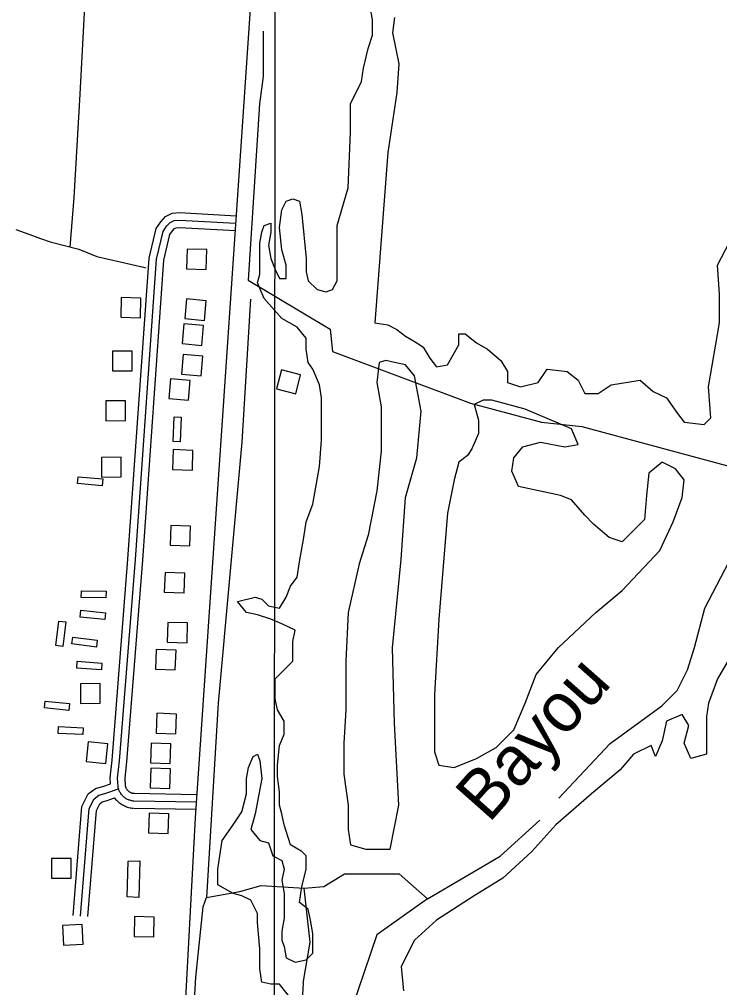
# Model space of a CAD drawing. Extents: x 3219052 to 3256913, y 800770 to 826146.
# Drawn here: x 3248892 to 3250311, y 807605 to 809568 of the extents above; entities that cross this region are included whole.
import ezdxf

# ---------------------------------------------------------------- set-up
doc = ezdxf.new("R2010")
doc.units = 0
for name, color, linetype in [('V-BLDG-OTLN', 7, 'Continuous'), ('V-GRID-MAJR', 7, 'Continuous'), ('V-RIVR-IDEN', 7, 'Continuous'), ('V-ROAD-CNTR', 7, 'Continuous'), ('V-SITE-VEGE', 7, 'Continuous'), ('V-TOPO-SHOR', 7, 'Continuous')]:
    doc.layers.add(name, color=color, linetype=linetype)

msp = doc.modelspace()

# ---------------------------------------------------------------- linework, layer by layer
at = {"layer": 'V-BLDG-OTLN'}
for points in [[(3249231.9, 809102.1), (3249231.1, 809062.1), (3249271, 809061.2), (3249271.9, 809101.2)], [(3249098.6, 809004), (3249097.8, 808964), (3249137.8, 808963.2), (3249138.6, 809003.1)], [(3249267.3, 808957.8), (3249270.8, 808997.6), (3249231, 809001.2), (3249227.4, 808961.4)], [(3249261.6, 808907.2), (3249265.2, 808947.1), (3249225.3, 808950.6), (3249221.8, 808910.8)], [(3249120.9, 808855.5), (3249120.6, 808895.5), (3249080.6, 808895.2), (3249080.9, 808855.2)], [(3249260.6, 808845.5), (3249264.2, 808885.3), (3249224.4, 808888.9), (3249220.8, 808849)], [(3249423.3, 808857.6), (3249413.4, 808818.8), (3249452.1, 808808.9), (3249462.1, 808847.6)], [(3249234.9, 808796.2), (3249238.5, 808836), (3249198.7, 808839.6), (3249195.1, 808799.7)], [(3249107.5, 808754.8), (3249107.2, 808794.8), (3249067.2, 808794.5), (3249067.5, 808754.5)], [(3249204, 808712.2), (3249205.8, 808762.2), (3249219.8, 808761.7), (3249218, 808711.7)], [(3249098.6, 808640.4), (3249098.3, 808680.4), (3249058.3, 808680.1), (3249058.6, 808640.1)], [(3249242.7, 808654.4), (3249244, 808694.4), (3249204.1, 808695.8), (3249202.7, 808655.8)], [(3249059.9, 808622.4), (3249010.1, 808626.9), (3249011.4, 808640.9), (3249061.2, 808636.4)], [(3249237.4, 808500.9), (3249238.8, 808540.9), (3249198.8, 808542.2), (3249197.5, 808502.3)], [(3249225.9, 808405.7), (3249227.2, 808445.7), (3249187.3, 808447.1), (3249185.9, 808407.1)], [(3249017.8, 808409.9), (3249067.8, 808409.3), (3249067.6, 808395.3), (3249017.6, 808395.9)], [(3249016.9, 808370.5), (3249066.7, 808365.4), (3249065.2, 808351.5), (3249015.5, 808356.6)], [(3248966.4, 808298.6), (3248972.2, 808348.3), (3248986.1, 808346.7), (3248980.3, 808297)], [(3249231.9, 808304.5), (3249233.2, 808344.5), (3249193.2, 808345.8), (3249191.9, 808305.9)], [(3249000.5, 808316), (3249050.1, 808309.4), (3249048.2, 808295.5), (3248998.7, 808302.1)], [(3249208.2, 808249.3), (3249209.6, 808289.3), (3249169.6, 808290.6), (3249168.3, 808250.7)], [(3249009.6, 808267), (3249059.5, 808263.3), (3249058.5, 808249.3), (3249008.6, 808253)], [(3249056.2, 808181.7), (3249055.9, 808221.7), (3249015.9, 808221.4), (3249016.2, 808181.4)], [(3248944.4, 808186.2), (3248994.1, 808181.3), (3248992.7, 808167.3), (3248943, 808172.2)], [(3249209.1, 808120), (3249210.5, 808160), (3249170.5, 808161.4), (3249169.1, 808121.4)], [(3249020.5, 808118.3), (3248970.6, 808120.7), (3248971.2, 808134.7), (3249021.2, 808132.3)], [(3249067.2, 808059.7), (3249071.5, 808099.5), (3249031.7, 808103.8), (3249027.4, 808064.1)], [(3249197.6, 808059.5), (3249199, 808099.5), (3249159, 808100.8), (3249157.7, 808060.8)], [(3249197.1, 808008.9), (3249198.5, 808048.9), (3249158.5, 808050.2), (3249157.1, 808010.2)], [(3249193.6, 807917.6), (3249195, 807957.6), (3249155, 807958.9), (3249153.7, 807918.9)], [(3248997.5, 807827.5), (3248997.2, 807867.5), (3248957.2, 807867.2), (3248957.5, 807827.2)], [(3249136.6, 807862.3), (3249134.4, 807788), (3249110.7, 807789.3), (3249112.4, 807861.8)], [(3249164.6, 807708.3), (3249165.6, 807748.2), (3249125.6, 807749.3), (3249124.6, 807709.3)], [(3249021.4, 807693.4), (3249019.4, 807733.3), (3248979.5, 807731.3), (3248981.5, 807691.4)]]:
    msp.add_lwpolyline(points, close=True, dxfattribs=at)
at = {"layer": 'V-GRID-MAJR'}
msp.add_spline([(3249407.6, 806153), (3249412.9, 812213.3), (3249418.2, 818275.5), (3249423.5, 824337.8), (3249423.5, 824339.7)], degree=3, dxfattribs=at)
at = {"layer": 'V-ROAD-CNTR'}
for points in [[(3249225.7, 807507.8), (3249248.9, 807949.8), (3249386.4, 809967.8)], [(3249076.8, 808018.7), (3249076.2, 808030.5), (3249080.1, 808066.2), (3249112.3, 808474), (3249155.1, 809084.2), (3249169.4, 809143.8), (3249178.7, 809157.8), (3249188.5, 809168.5), (3249202.1, 809174.9), (3249216.4, 809176.2), (3249331.8, 809169.8)], [(3249092.1, 808013.7), (3249091.2, 808030.1), (3249095, 808064.8), (3249127.2, 808472.9), (3249170, 809081.9), (3249183.4, 809137.7), (3249190.5, 809148.5), (3249197.6, 809156.2), (3249206.1, 809160.2), (3249216.6, 809161.2), (3249331, 809154.8)], [(3249107.1, 808014.5), (3249106.3, 808029.7), (3249109.9, 808063.4), (3249142.2, 808471.8), (3249184.9, 809079.6), (3249197.4, 809131.6), (3249202.4, 809139.3), (3249206.6, 809143.9), (3249210.1, 809145.5), (3249216.9, 809146.1), (3249330.1, 809139.8)], [(3249000.9, 807751.7), (3249018.8, 807972.9), (3249031.9, 807998), (3249046.5, 808008.8), (3249061, 808013.3), (3249076.8, 808018.7)], [(3249124.3, 807983.6), (3249122.7, 807983.7), (3249121, 807984), (3249119.4, 807984.2), (3249117.8, 807984.6), (3249116.2, 807985.1), (3249114.6, 807985.6), (3249113.1, 807986.2), (3249111.6, 807986.9), (3249110.1, 807987.6), (3249108.6, 807988.4), (3249107.2, 807989.3), (3249105.9, 807990.2), (3249104.6, 807991.3), (3249103.3, 807992.3), (3249102.1, 807993.5), (3249100.9, 807994.7), (3249099.8, 807995.9), (3249098.8, 807997.2), (3249097.8, 807998.6), (3249096.9, 808000), (3249096.1, 808001.4), (3249095.3, 808002.9), (3249094.6, 808004.4), (3249094, 808005.9), (3249093.5, 808007.5), (3249093, 808009.1), (3249092.6, 808010.7), (3249092.3, 808012.3), (3249092.1, 808013.7)], [(3249125.5, 807998.6), (3249124.2, 807998.7), (3249123.3, 807998.8), (3249122.4, 807998.9), (3249121.5, 807999.2), (3249120.6, 807999.4), (3249119.7, 807999.7), (3249118.8, 808000), (3249118, 808000.4), (3249117.1, 808000.8), (3249116.3, 808001.3), (3249115.5, 808001.8), (3249114.8, 808002.3), (3249114, 808002.9), (3249113.3, 808003.5), (3249112.6, 808004.2), (3249112, 808004.8), (3249111.4, 808005.5), (3249110.8, 808006.3), (3249110.2, 808007), (3249109.7, 808007.8), (3249109.2, 808008.6), (3249108.8, 808009.4), (3249108.4, 808010.3), (3249108.1, 808011.2), (3249107.8, 808012.1), (3249107.5, 808012.9), (3249107.3, 808013.9), (3249107.1, 808014.8), (3249106.9, 808015.9)], [(3249015.8, 807750.5), (3249033.5, 807968.7), (3249043.6, 807988), (3249053.4, 807995.3), (3249065.6, 807999.1), (3249093.1, 808008.3)], [(3249251.3, 807996.3), (3249124.6, 807998.6)], [(3249030.8, 807749.3), (3249048.2, 807964.5), (3249055.3, 807978), (3249060.3, 807981.7), (3249070.2, 807984.8), (3249085.2, 807989.9)], [(3249123.1, 807968.7), (3249121.1, 807968.8), (3249118.8, 807969.1), (3249116.4, 807969.5), (3249114.1, 807970.1), (3249111.8, 807970.7), (3249109.5, 807971.5), (3249107.3, 807972.3), (3249105.1, 807973.3), (3249103, 807974.4), (3249100.9, 807975.5), (3249098.9, 807976.8), (3249097, 807978.2), (3249095.1, 807979.6), (3249093.3, 807981.2), (3249091.5, 807982.8), (3249089.9, 807984.5), (3249085.2, 807989.9)], [(3249251, 807981.3), (3249124.3, 807983.6)], [(3249250.8, 807966.3), (3249124.1, 807968.6)]]:
    msp.add_lwpolyline(points, dxfattribs=at)
at = {"layer": 'V-SITE-VEGE'}
for p, q in [((3249607.6, 809567.2), (3249603.1, 809594.1)), ((3249607.6, 809535.8), (3249607.6, 809567.2)), ((3249652.4, 809571.7), (3249647.9, 809540.3)), ((3249598.7, 809508.9), (3249607.6, 809535.8)), ((3249647.9, 809540.3), (3249661.4, 809477.5)), ((3249589.7, 809468.6), (3249598.7, 809508.9)), ((3249585.2, 809441.7), (3249589.7, 809468.6)), ((3249661.4, 809477.5), (3249656.9, 809419.3)), ((3249562.8, 809396.8), (3249585.2, 809441.7)), ((3249656.9, 809419.3), (3249639, 809298.2)), ((3249562.8, 809338.5), (3249562.8, 809396.8)), ((3249558.3, 809226.5), (3249562.8, 809338.5)), ((3249639, 809298.2), (3249612.1, 808952.9)), ((3249535.9, 809150.2), (3249558.3, 809226.5)), ((3249423.9, 809181.6), (3249432.9, 809199.5)), ((3249432.9, 809199.5), (3249446.3, 809204)), ((3249446.3, 809204), (3249459.8, 809199.5)), ((3249459.8, 809199.5), (3249464.2, 809172.6)), ((3249419.4, 809145.7), (3249423.9, 809181.6)), ((3249464.2, 809172.6), (3249473.2, 809083)), ((3249383.6, 809136.8), (3249388.1, 809150.2)), ((3249388.1, 809150.2), (3249401.5, 809154.7)), ((3249401.5, 809154.7), (3249401.5, 809136.8)), ((3249535.9, 809038.1), (3249535.9, 809150.2)), ((3249379.1, 809114.4), (3249383.6, 809136.8)), ((3249401.5, 809136.8), (3249397, 809109.9)), ((3249423.9, 809100.9), (3249419.4, 809145.7)), ((3250306.6, 809069.5), (3250346.9, 809145.7)), ((3249379.1, 809051.6), (3249379.1, 809114.4)), ((3249397, 809109.9), (3249401.5, 809083)), ((3249432.9, 809069.5), (3249423.9, 809100.9)), ((3249401.5, 809083), (3249410.5, 809060.6)), ((3249473.2, 809083), (3249473.2, 809056.1)), ((3249374.6, 809033.6), (3249379.1, 809051.6)), ((3249410.5, 809060.6), (3249419.4, 809042.6)), ((3249432.9, 809042.6), (3249432.9, 809069.5)), ((3249473.2, 809056.1), (3249477.7, 809038.1)), ((3250311, 809011.2), (3250306.6, 809069.5)), ((3249388.1, 809002.3), (3249374.6, 809033.6)), ((3249419.4, 809042.6), (3249432.9, 809042.6)), ((3249477.7, 809038.1), (3249495.6, 809020.2)), ((3249527, 809020.2), (3249535.9, 809038.1)), ((3249495.6, 809020.2), (3249513.5, 809015.7)), ((3249513.5, 809015.7), (3249527, 809020.2)), ((3250311, 808952.9), (3250311, 809011.2)), ((3249423.9, 808961.9), (3249388.1, 809002.3)), ((3249455.3, 808944), (3249423.9, 808961.9)), ((3249612.1, 808952.9), (3249639, 808948.5)), ((3250288.6, 808822.9), (3250311, 808952.9)), ((3249473.2, 808921.6), (3249455.3, 808944)), ((3249639, 808948.5), (3249656.9, 808939.5)), ((3249656.9, 808939.5), (3249674.8, 808926)), ((3249473.2, 808899.1), (3249473.2, 808921.6)), ((3249674.8, 808926), (3249697.2, 808912.6)), ((3249782.3, 808908.1), (3249782.3, 808930.5)), ((3249782.3, 808930.5), (3249795.8, 808930.5)), ((3249795.8, 808930.5), (3249818.2, 808912.6)), ((3249477.7, 808872.2), (3249473.2, 808899.1)), ((3249697.2, 808912.6), (3249710.7, 808903.6)), ((3249710.7, 808903.6), (3249724.1, 808881.2)), ((3249759.9, 808867.7), (3249782.3, 808908.1)), ((3249818.2, 808912.6), (3249840.6, 808899.1)), ((3249840.6, 808899.1), (3249867.5, 808876.7)), ((3249634.5, 808876.7), (3249621, 808872.2)), ((3249652.4, 808872.2), (3249634.5, 808876.7)), ((3249724.1, 808881.2), (3249737.5, 808863.3)), ((3249867.5, 808876.7), (3249880.9, 808854.3)), ((3249486.6, 808858.8), (3249477.7, 808872.2)), ((3249500.1, 808827.4), (3249486.6, 808858.8)), ((3249621, 808872.2), (3249616.6, 808831.9)), ((3249674.8, 808867.7), (3249652.4, 808872.2)), ((3249692.7, 808845.3), (3249674.8, 808867.7)), ((3249737.5, 808863.3), (3249759.9, 808867.7)), ((3249880.9, 808854.3), (3249880.9, 808831.9)), ((3249943.6, 808831.9), (3249961.6, 808858.8)), ((3249961.6, 808858.8), (3250001.9, 808854.3)), ((3250001.9, 808854.3), (3250024.3, 808836.4)), ((3249706.2, 808773.6), (3249692.7, 808845.3)), ((3250024.3, 808836.4), (3250037.7, 808809.5)), ((3250091.5, 808827.4), (3250149.7, 808836.4)), ((3250149.7, 808836.4), (3250176.6, 808813.9)), ((3249504.6, 808800.5), (3249500.1, 808827.4)), ((3249616.6, 808831.9), (3249625.5, 808782.6)), ((3249880.9, 808831.9), (3249907.8, 808822.9)), ((3249907.8, 808822.9), (3249943.6, 808831.9)), ((3250064.6, 808809.5), (3250091.5, 808827.4)), ((3250293.1, 808760.1), (3250288.6, 808822.9)), ((3249504.6, 808715.3), (3249504.6, 808800.5)), ((3249831.6, 808796), (3249813.7, 808787)), ((3249849.5, 808796), (3249831.6, 808796)), ((3249916.8, 808778.1), (3249849.5, 808796)), ((3250037.7, 808809.5), (3250064.6, 808809.5)), ((3250176.6, 808813.9), (3250203.5, 808800.5)), ((3250203.5, 808800.5), (3250225.9, 808769.1)), ((3249625.5, 808782.6), (3249625.5, 808692.9)), ((3249813.7, 808787), (3249822.7, 808755.6)), ((3250010.8, 808737.7), (3249916.8, 808778.1)), ((3249697.2, 808679.4), (3249706.2, 808773.6)), ((3249822.7, 808755.6), (3249822.7, 808728.7)), ((3250225.9, 808769.1), (3250239.3, 808751.2)), ((3250279.7, 808746.7), (3250293.1, 808760.1)), ((3250024.3, 808706.3), (3250010.8, 808737.7)), ((3250239.3, 808751.2), (3250279.7, 808746.7)), ((3249822.7, 808728.7), (3249809.2, 808697.4)), ((3249500.1, 808661.5), (3249504.6, 808715.3)), ((3249809.2, 808697.4), (3249800.3, 808683.9)), ((3249894.4, 808679.4), (3249912.3, 808701.8)), ((3249912.3, 808701.8), (3249948.1, 808710.8)), ((3249948.1, 808710.8), (3249997.4, 808701.8)), ((3249997.4, 808701.8), (3250024.3, 808706.3)), ((3249625.5, 808692.9), (3249616.6, 808612.2)), ((3249674.8, 808598.7), (3249697.2, 808679.4)), ((3249800.3, 808683.9), (3249782.3, 808670.5)), ((3249889.9, 808652.5), (3249894.4, 808679.4)), ((3249486.6, 808585.3), (3249500.1, 808661.5)), ((3249782.3, 808670.5), (3249773.4, 808634.6)), ((3250194.5, 808670.5), (3250167.7, 808648)), ((3250221.4, 808657), (3250194.5, 808670.5)), ((3249903.3, 808621.1), (3249889.9, 808652.5)), ((3250167.7, 808648), (3250163.2, 808603.2)), ((3250239.3, 808634.6), (3250221.4, 808657)), ((3249773.4, 808634.6), (3249759.9, 808567.3)), ((3249988.4, 808603.2), (3249903.3, 808621.1)), ((3250234.9, 808598.7), (3250239.3, 808634.6)), ((3249616.6, 808612.2), (3249598.6, 808522.5)), ((3249665.9, 808473.2), (3249674.8, 808598.7)), ((3250010.8, 808594.2), (3249988.4, 808603.2)), ((3250163.2, 808603.2), (3250158.7, 808553.9)), ((3250216.9, 808549.4), (3250234.9, 808598.7)), ((3249473.2, 808549.4), (3249486.6, 808585.3)), ((3250037.7, 808562.8), (3250010.8, 808594.2)), ((3249759.9, 808567.3), (3249742, 808352.1)), ((3250055.6, 808544.9), (3250037.7, 808562.8)), ((3249468.7, 808518), (3249473.2, 808549.4)), ((3250087, 808518), (3250055.6, 808544.9)), ((3250158.7, 808553.9), (3250113.9, 808509)), ((3250190.1, 808491.1), (3250216.9, 808549.4)), ((3249598.6, 808522.5), (3249580.7, 808464.2)), ((3249459.8, 808468.7), (3249468.7, 808518)), ((3250113.9, 808509), (3250087, 808518)), ((3250113.9, 808410.4), (3250190.1, 808491.1)), ((3249455.3, 808437.3), (3249459.8, 808468.7)), ((3249580.7, 808464.2), (3249558.3, 808365.6)), ((3249647.9, 808293.8), (3249665.9, 808473.2)), ((3249441.8, 808419.4), (3249455.3, 808437.3)), ((3249432.9, 808396.9), (3249441.8, 808419.4)), ((3250060.1, 808365.6), (3250113.9, 808410.4)), ((3249334.3, 808388), (3249370.2, 808396.9)), ((3249352.2, 808365.6), (3249334.3, 808388)), ((3249370.2, 808396.9), (3249383.6, 808392.5)), ((3249383.6, 808392.5), (3249397, 808379)), ((3249419.4, 808374.5), (3249432.9, 808396.9)), ((3249374.6, 808361.1), (3249352.2, 808365.6)), ((3249397, 808379), (3249419.4, 808374.5)), ((3249558.3, 808365.6), (3249553.8, 808266.9)), ((3249984, 808293.8), (3250060.1, 808365.6)), ((3249401.5, 808352.1), (3249374.6, 808361.1)), ((3249423.9, 808343.1), (3249401.5, 808352.1)), ((3249742, 808352.1), (3249733.1, 808199.7)), ((3249450.8, 808329.7), (3249423.9, 808343.1)), ((3249446.3, 808307.3), (3249450.8, 808329.7)), ((3249446.3, 808266.9), (3249446.3, 808307.3)), ((3249652.4, 808141.4), (3249647.9, 808293.8)), ((3249939.2, 808240), (3249984, 808293.8)), ((3250337.9, 808284.8), (3250306.6, 808231)), ((3249410.5, 808231), (3249446.3, 808266.9)), ((3249553.8, 808266.9), (3249553.8, 808168.3)), ((3249410.5, 808190.7), (3249410.5, 808231)), ((3249916.8, 808181.7), (3249939.2, 808240)), ((3250306.6, 808231), (3250288.6, 808181.7)), ((3249415, 808168.3), (3249410.5, 808190.7)), ((3249733.1, 808199.7), (3249733.1, 808083.1)), ((3249428.4, 808145.8), (3249415, 808168.3)), ((3249553.8, 808168.3), (3249549.4, 808101)), ((3249894.4, 808127.9), (3249916.8, 808181.7)), ((3250288.6, 808181.7), (3250284.2, 808154.8)), ((3250234.9, 808159.3), (3250203.5, 808145.8)), ((3250248.3, 808136.9), (3250234.9, 808159.3)), ((3250284.2, 808154.8), (3250284.2, 808078.6)), ((3249428.4, 808118.9), (3249428.4, 808145.8)), ((3249661.4, 807975.5), (3249652.4, 808141.4)), ((3249858.5, 808092), (3249894.4, 808127.9)), ((3250203.5, 808145.8), (3250194.5, 808105.5)), ((3250239.4, 808101), (3250248.3, 808136.9)), ((3249419.4, 808096.5), (3249428.4, 808118.9)), ((3249415, 808056.2), (3249419.4, 808096.5)), ((3249549.4, 808101), (3249549.4, 808038.2)), ((3249818.2, 808069.6), (3249858.5, 808092)), ((3250172.1, 808096.5), (3250136.3, 808078.6)), ((3250181.1, 808074.1), (3250172.1, 808096.5)), ((3250194.5, 808105.5), (3250181.1, 808074.1)), ((3250252.8, 808069.6), (3250239.4, 808101)), ((3249356.7, 808051.7), (3249365.7, 808074.1)), ((3249365.7, 808074.1), (3249374.6, 808078.6)), ((3249374.6, 808078.6), (3249379.1, 808065.1)), ((3249733.1, 808083.1), (3249742, 808056.2)), ((3249773.4, 808051.7), (3249818.2, 808069.6)), ((3250136.3, 808078.6), (3250109.4, 808047.2)), ((3250284.2, 808078.6), (3250252.8, 808069.6)), ((3249352.2, 808029.3), (3249356.7, 808051.7)), ((3249379.1, 808065.1), (3249383.6, 808029.3)), ((3249415, 808033.7), (3249415, 808056.2)), ((3249742, 808056.2), (3249773.4, 808051.7)), ((3249419.4, 808002.4), (3249415, 808033.7)), ((3249549.4, 808038.2), (3249558.3, 807975.5)), ((3250109.4, 808047.2), (3250051.2, 807997.9)), ((3249352.2, 807997.9), (3249352.2, 808029.3)), ((3249383.6, 808029.3), (3249370.2, 807957.5)), ((3249343.3, 807962), (3249352.2, 807997.9)), ((3249419.4, 807975.5), (3249419.4, 808002.4)), ((3250051.2, 807997.9), (3249979.5, 807935.1)), ((3249423.9, 807957.5), (3249419.4, 807975.5)), ((3249558.3, 807975.5), (3249558.3, 807926.1)), ((3249643.4, 807885.8), (3249661.4, 807975.5)), ((3249325.4, 807935.1), (3249343.3, 807962)), ((3249370.2, 807957.5), (3249361.2, 807926.1)), ((3249428.4, 807935.1), (3249423.9, 807957.5)), ((3249303, 807903.7), (3249325.4, 807935.1)), ((3249441.8, 807894.7), (3249428.4, 807935.1)), ((3249979.5, 807935.1), (3249930.2, 807881.3)), ((3249361.2, 807926.1), (3249379.1, 807903.7)), ((3249558.3, 807926.1), (3249562.8, 807894.7)), ((3249298.5, 807872.3), (3249303, 807903.7)), ((3249379.1, 807903.7), (3249397, 807899.2)), ((3249397, 807899.2), (3249406, 807872.3)), ((3249464.2, 807881.3), (3249441.8, 807894.7)), ((3249562.8, 807894.7), (3249594.2, 807885.8)), ((3249473.2, 807872.3), (3249464.2, 807881.3)), ((3249594.2, 807885.8), (3249643.4, 807885.8)), ((3249930.2, 807881.3), (3249872, 807827.5)), ((3249294, 807845.4), (3249298.5, 807872.3)), ((3249406, 807872.3), (3249423.9, 807863.4)), ((3249423.9, 807863.4), (3249428.4, 807845.4)), ((3249473.2, 807845.4), (3249473.2, 807872.3)), ((3249294, 807814), (3249294, 807845.4)), ((3249428.4, 807845.4), (3249423.9, 807823)), ((3249464.2, 807809.6), (3249473.2, 807845.4)), ((3249325.4, 807796.1), (3249294, 807814)), ((3249423.9, 807823), (3249428.4, 807796.1)), ((3249872, 807827.5), (3249813.7, 807791.6)), ((3249343.3, 807791.6), (3249325.4, 807796.1)), ((3249428.4, 807796.1), (3249428.4, 807746.8)), ((3249459.8, 807778.2), (3249464.2, 807809.6)), ((3249361.2, 807782.7), (3249343.3, 807791.6)), ((3249374.6, 807755.7), (3249361.2, 807782.7)), ((3249477.7, 807764.7), (3249459.8, 807778.2)), ((3249813.7, 807791.6), (3249737.5, 807742.3)), ((3249374.6, 807737.8), (3249374.6, 807755.7)), ((3249482.2, 807742.3), (3249477.7, 807764.7)), ((3249379.1, 807684), (3249374.6, 807737.8)), ((3249428.4, 807746.8), (3249423.9, 807719.9)), ((3249486.6, 807715.4), (3249482.2, 807742.3)), ((3249737.5, 807742.3), (3249692.7, 807701.9)), ((3249423.9, 807719.9), (3249423.9, 807701.9)), ((3249423.9, 807701.9), (3249428.4, 807688.5)), ((3249486.6, 807675), (3249486.6, 807715.4)), ((3249692.7, 807701.9), (3249665.9, 807648.1)), ((3249379.1, 807643.7), (3249379.1, 807684)), ((3249428.4, 807688.5), (3249432.9, 807666.1)), ((3249432.9, 807666.1), (3249450.8, 807657.1)), ((3249450.8, 807657.1), (3249473.2, 807661.6)), ((3249473.2, 807661.6), (3249486.6, 807675)), ((3249383.6, 807616.7), (3249379.1, 807643.7)), ((3249665.9, 807648.1), (3249670.3, 807598.8)), ((3249401.5, 807612.3), (3249383.6, 807616.7)), ((3249419.4, 807612.3), (3249401.5, 807612.3)), ((3249437.4, 807589.8), (3249419.4, 807612.3))]:
    msp.add_line(p, q, dxfattribs=at)
at = {"layer": 'V-TOPO-SHOR'}
for points in [[(3248995.4, 809106.2), (3249003.2, 809206.9), (3249015.6, 809416.1), (3249025.8, 809606.3), (3249039.2, 809778.1), (3249051.5, 809951.2), (3249062.7, 810127.9), (3249076.7, 810315.2), (3249082.8, 810420), (3249091.9, 810555.5), (3249097.3, 810608.7), (3249104.2, 810625.2), (3249114, 810649.6), (3249120.8, 810672.1), (3249124.2, 810686.6), (3249129, 810703.6), (3249131.3, 810716), (3249133.4, 810737.1), (3249135.7, 810767.8), (3249149.2, 810979), (3249161.8, 811176.6), (3249169.6, 811295.9), (3249175, 811443.3)], [(3249386.1, 809544.2), (3249385.9, 809452.2), (3249378.8, 809396.7), (3249355.5, 809039.2), (3249521.9, 808939.9), (3249527, 808894.8), (3249806.2, 808790.1), (3249950.2, 808751.6), (3250031.7, 808742.8), (3250342.2, 808658.8), (3250664.8, 808587), (3250879.9, 808537.9), (3250956.3, 808532.6), (3251383, 808457.1), (3251452.4, 808444.8), (3251768.3, 808431.9), (3252049.4, 808431.4), (3252282, 808436.1)], [(3248884.8, 809142.2), (3248913.4, 809131.8), (3248935.3, 809123.6), (3248954.4, 809116.9), (3249012.4, 809101.8), (3249049, 809087), (3249143.5, 809065.7), (3249148.5, 809064.2)], [(3249360.6, 809001), (3249342.7, 808711.2), (3249294.7, 808182), (3249271.3, 807788.1), (3249339, 807800.1), (3249382.4, 807812.2), (3249469.2, 807806.8), (3249509.1, 807810.2), (3249550.8, 807836.1), (3249661.9, 807835.9), (3249719.1, 807785.4), (3249616.5, 807712.8), (3249553.6, 807527.2), (3249551.8, 807459.5), (3249563.8, 807405.7), (3249596.7, 807357), (3249608.8, 807343.1)], [(3249985, 807989.7), (3250089.4, 808100.5), (3250193.7, 808176.7), (3250225, 808207.8), (3250245.9, 808249.4), (3250259.8, 808294.5), (3250280.8, 808374.3), (3250329.6, 808467.9), (3250364.5, 808533.8), (3250402.8, 808585.8), (3250465.3, 808623.8)], [(3249719.1, 807785.4), (3249866.7, 807871.9), (3249946.7, 807944.6)], [(3249467.1, 807614.2), (3249481.1, 807697.4), (3249469.2, 807806.8)], [(3249467.1, 807614.2), (3249441.9, 807183.8), (3249400.1, 807145.7), (3249324, 807237.9), (3249275.6, 807331.7), (3249248, 807411.6), (3249243, 807508.8), (3249250.1, 807626.8), (3249264.3, 807769), (3249271.3, 807788.1)]]:
    msp.add_lwpolyline(points, dxfattribs=at)

# ---------------------------------------------------------------- texts
at = {"layer": 'V-RIVR-IDEN'}
msp.add_text('Bayou', height=100, rotation=48.4778, dxfattribs=at).set_placement((3249843.5, 807937.2))

doc.saveas('drawing.dxf')
